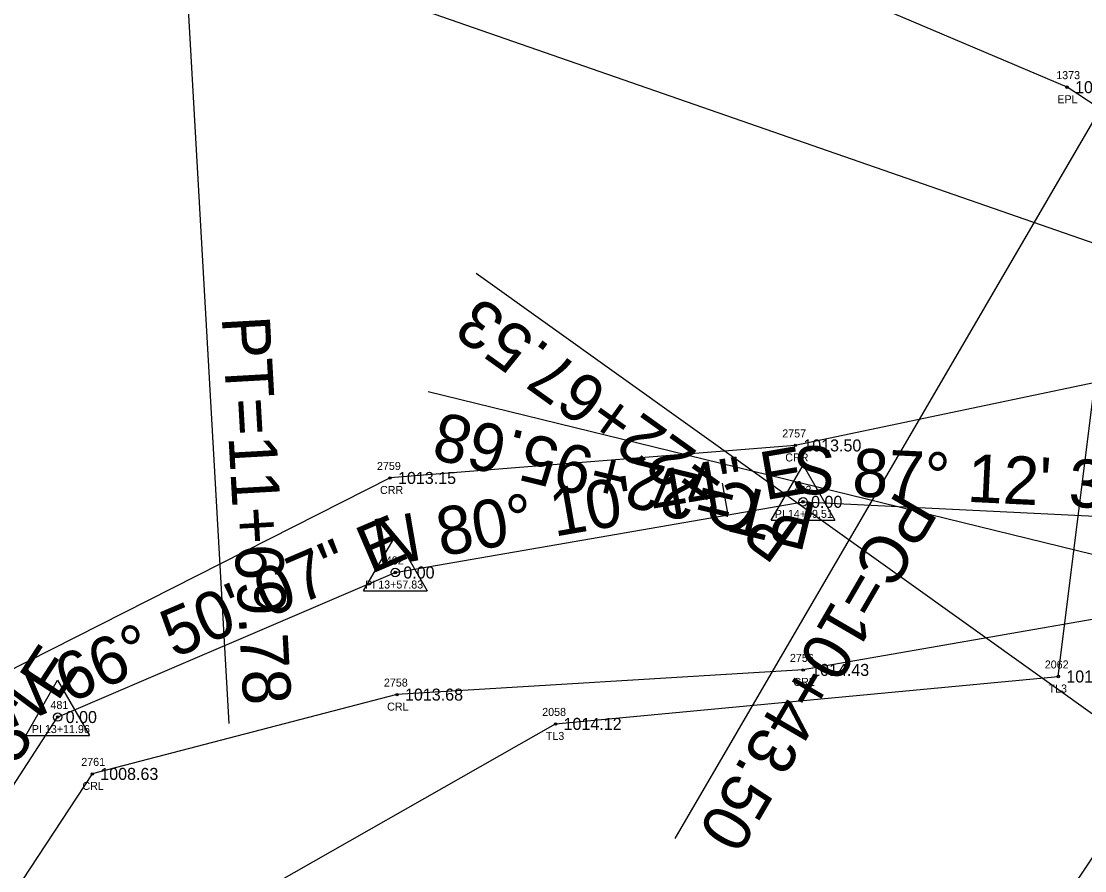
# Model space of a CAD drawing. Extents: x 1578957 to 1581675, y 1115963 to 1120391.
# Drawn here: x 1579963.3 to 1580096.1, y 1117582.7 to 1117688.7 of the extents above; entities that cross this region are included whole.
import ezdxf

# ---------------------------------------------------------------- set-up
doc = ezdxf.new("R2010")
doc.units = 0
for name, color, linetype in [('RD_EX_H2O', 7, 'Continuous'), ('RD_EX_H2O_txCode', 7, 'Continuous'), ('RD_EX_Road', 7, 'Continuous'), ('RD_EX_Road_txCode', 7, 'Continuous'), ('RD_EX_TX_H2O_ELEV', 7, 'Continuous'), ('RD_EX_TX_Road_ELEV', 7, 'Continuous'), ('RD_EX_TX_VEG_ELEV', 7, 'Continuous'), ('RD_EX_VEG', 7, 'Continuous'), ('RD_EX_VEG_txCode', 7, 'Continuous'), ('RD_HC_Cl', 7, 'Continuous'), ('RD_HC_Data', 7, 'Continuous'), ('RD_HC_Data_Tic', 7, 'Continuous'), ('RD_HC_Survey_ELEV', 7, 'Continuous'), ('RD_HC_txCode', 7, 'Continuous'), ('RD_SMD_Locator', 7, 'Continuous')]:
    doc.layers.add(name, color=color, linetype=linetype)

msp = doc.modelspace()

# ---------------------------------------------------------------- linework, layer by layer
at = {"layer": 'RD_EX_H2O'}
for points in [[(1580147.32, 1117640.5), (1580119.49, 1117648.24), (1580059.95, 1117635.78), (1580009.33, 1117631.72), (1579951.9, 1117602.64), (1579942.96, 1117590.58), (1579888.89, 1117541.43), (1579840.63, 1117523.59), (1579805.64, 1117515.35), (1579750.98, 1117486.21), (1579725.81, 1117486.32), (1579705.51, 1117493.82)], [(1580114.36, 1117618.23), (1580111.13, 1117616.52), (1580060.93, 1117607.76), (1580010.2, 1117604.68), (1579972.14, 1117594.78), (1579950.86, 1117562.52), (1579900.72, 1117528.16), (1579847.19, 1117508.78), (1579806.56, 1117495.65), (1579759.78, 1117473.3), (1579735.67, 1117463.5), (1579695.13, 1117482.24)]]:
    msp.add_lwpolyline(points, dxfattribs=at)
at = {"layer": 'RD_EX_Road'}
for points in [[(1580122, 1117647.6), (1580119.9, 1117658.17), (1580108.55, 1117670.89), (1580093.89, 1117680.5), (1580047.66, 1117700.12), (1579998.94, 1117706.51), (1579949.02, 1117704.45), (1579899.18, 1117706.75), (1579851.31, 1117721.6), (1579810.79, 1117752.92), (1579804.03, 1117759.71), (1579792.3, 1117778.19), (1579787.44, 1117787.95), (1579779.12, 1117811.18), (1579772.6, 1117842.3), (1579771.81, 1117848.59), (1579770.15, 1117878.24), (1579771.73, 1117892.02), (1579778.92, 1117940.84), (1579785.85, 1117982.89), (1579786.73, 1117990.34), (1579789.16, 1118040.25), (1579783.45, 1118089.74), (1579774.29, 1118139.39)], [(1580039.47, 1117383.8), (1580042.06, 1117389.17), (1580041.45, 1117399.65), (1580040.43, 1117449.77), (1580047.51, 1117499.37), (1580069.95, 1117543.83), (1580097.6, 1117585.15), (1580107.79, 1117601.26), (1580114.64, 1117617.95)]]:
    msp.add_lwpolyline(points, dxfattribs=at)
at = {"layer": 'RD_EX_VEG'}
msp.add_lwpolyline([(1579862.33, 1117508.14), (1579987.98, 1117577.14), (1580030.01, 1117601.02), (1580092.8, 1117606.94), (1580099.44, 1117660.22), (1579997.24, 1117695.78), (1579947.95, 1117691.88), (1579838.07, 1117719.77), (1579796.8, 1117753), (1579780.49, 1117738.53), (1579705.63, 1117750.62)], dxfattribs=at)
at = {"layer": 'RD_HC_Cl'}
for p, q in [((1580009.99, 1117619.92), (1580060.92, 1117628.74)), ((1580060.92, 1117628.74), (1580114.28, 1117626.14)), ((1579967.82, 1117601.88), (1580009.99, 1117619.92)), ((1579947.39, 1117570.52), (1579967.82, 1117601.88))]:
    msp.add_line(p, q, dxfattribs=at)
msp.add_arc((1579994.83, 1117500.9), 216.03, 59.7409, 93.2323, dxfattribs=at)
at = {"layer": 'RD_HC_Data'}
for p, q in [((1579982.65, 1117716.59), (1579989.18, 1117601.06)), ((1580103.69, 1117687.5), (1580044.89, 1117586.71)), ((1580114.83, 1117589.52), (1580020.11, 1117657.25)), ((1580126.5, 1117614.95), (1580014.11, 1117642.48)), ((1580056.95, 1117626.45), (1580060.92, 1117633.33)), ((1580060.92, 1117633.33), (1580064.89, 1117626.45)), ((1580056.95, 1117626.45), (1580064.89, 1117626.45)), ((1580006.02, 1117617.63), (1580010, 1117624.51)), ((1580010, 1117624.51), (1580013.96, 1117617.63)), ((1580006.02, 1117617.63), (1580013.96, 1117617.63)), ((1579963.85, 1117599.59), (1579967.82, 1117606.47)), ((1579967.82, 1117606.47), (1579971.79, 1117599.59)), ((1579963.85, 1117599.59), (1579971.79, 1117599.59))]:
    msp.add_line(p, q, dxfattribs=at)
for centre in [(1580060.92, 1117628.74), (1580009.99, 1117619.92), (1579967.82, 1117601.88)]:
    msp.add_circle(centre, 0.529, dxfattribs=at)
at = {"layer": 'RD_HC_Data_Tic'}
msp.add_line((1580051.55, 1117627.12), (1580050.87, 1117631.06), dxfattribs=at)
at = {"layer": 'RD_SMD_Locator'}
for centre in [(1580093.89, 1117680.5), (1580059.95, 1117635.78), (1580009.33, 1117631.72), (1580060.92, 1117628.74), (1580009.99, 1117619.92), (1580060.93, 1117607.76), (1580092.8, 1117606.94), (1580010.2, 1117604.68), (1579967.82, 1117601.88), (1580030.01, 1117601.02), (1579972.14, 1117594.78)]:
    msp.add_circle(centre, 0.15, dxfattribs=at)

# ---------------------------------------------------------------- texts
at = {"layer": 'RD_EX_H2O_txCode'}
for s, p in [('2757', (1580058.32, 1117636.78)), ('CRR', (1580058.7, 1117633.78)), ('2759', (1580007.7, 1117632.72)), ('CRR', (1580008.08, 1117629.72)), ('2756', (1580059.28, 1117608.76)), ('2758', (1580008.57, 1117605.68)), ('CRL', (1580059.71, 1117605.76)), ('CRL', (1580008.97, 1117602.68)), ('2761', (1579970.77, 1117595.78)), ('CRL', (1579970.91, 1117592.78))]:
    msp.add_text(s, height=1, dxfattribs=at).set_placement(p)
at = {"layer": 'RD_EX_Road_txCode'}
for s, p in [('1373', (1580092.54, 1117681.5)), ('EPL', (1580092.68, 1117678.5))]:
    msp.add_text(s, height=1, dxfattribs=at).set_placement(p)
at = {"layer": 'RD_EX_TX_H2O_ELEV'}
for s, p in [('1013.50', (1580060.95, 1117635.03)), ('1013.15', (1580010.33, 1117630.97)), ('1014.43', (1580061.93, 1117607.01)), ('1013.68', (1580011.2, 1117603.93)), ('1008.63', (1579973.14, 1117594.03))]:
    msp.add_text(s, height=1.5, dxfattribs=at).set_placement(p)
at = {"layer": 'RD_EX_TX_Road_ELEV'}
msp.add_text('1019.34', height=1.5, dxfattribs=at).set_placement((1580094.89, 1117679.75))
at = {"layer": 'RD_EX_TX_VEG_ELEV'}
for s, p in [('1017.52', (1580093.8, 1117606.19)), ('1014.12', (1580031.01, 1117600.27))]:
    msp.add_text(s, height=1.5, dxfattribs=at).set_placement(p)
at = {"layer": 'RD_EX_VEG_txCode'}
for s, p in [('2062', (1580091.11, 1117607.94)), ('TL3', (1580091.58, 1117604.94)), ('2058', (1580028.34, 1117602.02)), ('TL3', (1580028.79, 1117599.02))]:
    msp.add_text(s, height=1, dxfattribs=at).set_placement(p)
at = {"layer": 'RD_HC_Data'}
for s, rotation, p in [('PC=22+67.53', 144.4316, (1580060.79, 1117625.7)), ('PT=11+69.78', 273.2323, (1579988.31, 1117651.8)), ('PT=22+95.68', 166.2368, (1580062.89, 1117628.47)), ('N 80%%d 10\' 44" E', 9.8212, (1580007.8, 1117620.56)), ('S 87%%d 12\' 34" E', 357.2096, (1580059.41, 1117629.82)), ('PC=10+43.50', 239.7409, (1580072.67, 1117630.35)), ('N 66%%d 50\' 07" E', 23.1647, (1579961.78, 1117600.38)), ('N 33%%d 05\' 13" E', 56.913, (1579941, 1117562.54)), ('N 35%%d 34\' 06" E', 54.4316, (1580081.35, 1117544.43))]:
    msp.add_text(s, height=6, rotation=rotation, dxfattribs=at).set_placement(p)
at = {"layer": 'RD_HC_Survey_ELEV'}
for p in [(1580061.92, 1117627.99), (1580010.99, 1117619.17), (1579968.82, 1117601.13)]:
    msp.add_text('0.00', height=1.5, dxfattribs=at).set_placement(p)
at = {"layer": 'RD_HC_txCode'}
for s, p in [('483', (1580059.74, 1117629.74)), ('PI 14+09.51', (1580057.39, 1117626.74)), ('482', (1580008.81, 1117620.92)), ('PI 13+57.83', (1580006.22, 1117617.92)), ('481', (1579966.92, 1117602.88)), ('PI 13+11.96', (1579964.59, 1117599.88))]:
    msp.add_text(s, height=1, dxfattribs=at).set_placement(p)

doc.saveas('drawing.dxf')
